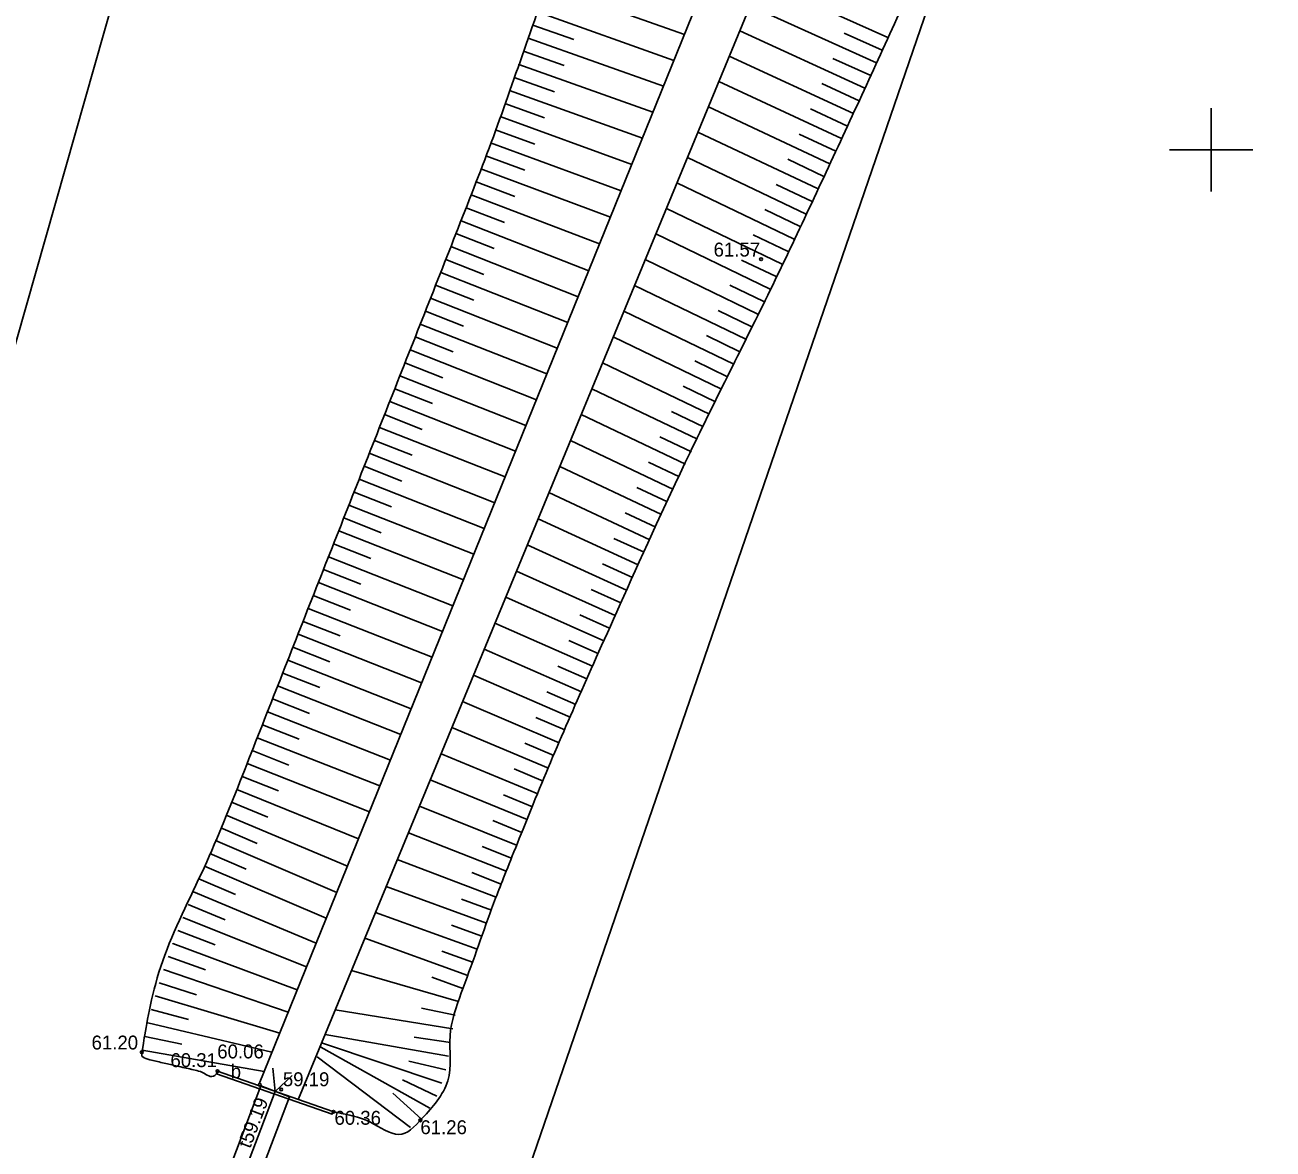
# Model space of a CAD drawing. Extents: x 616607 to 617499, y 408385 to 409695.
# Drawn here: x 617157.32 to 617202.23, y 408964.04 to 409004.5 of the extents above; entities that cross this region are included whole.
import ezdxf

# ---------------------------------------------------------------- set-up
doc = ezdxf.new("R2010")
doc.units = 0
for name, color, linetype in [('BUVE_BDET_####_####_#', 7, 'Continuous'), ('BUVE_BDET_####_TKST_#', 7, 'Continuous'), ('GEOD_ELEM_####_####_#', 7, 'Continuous'), ('HIDG_GRAV_####_####_#', 7, 'Continuous'), ('HIDT_CAUR_####_####_#', 7, 'Continuous'), ('HIDT_CAUR_####_TKST_#', 7, 'Continuous'), ('HIDT_CAUR_KONT_####_#', 7, 'Continuous'), ('HIDT_ELEM_####_####_#', 7, 'Continuous'), ('RAMI_UZMR_####_####_#', 7, 'Continuous'), ('RELJ_AATZ_####_TKST_#', 7, 'Continuous'), ('RELJ_ELEM_####_####_#', 7, 'Continuous'), ('RELJ_NOGA_####_####_#', 7, 'Continuous')]:
    doc.layers.add(name, color=color, linetype=linetype)

# ---------------------------------------------------------------- blocks, each defined once
blk = doc.blocks.new('PKT')
at = {"layer": 'RELJ_ELEM_####_####_#'}
blk.add_circle((0, 0), 0.05, dxfattribs=at)
blk = doc.blocks.new('CAURT')
at = {"layer": 'HIDT_ELEM_####_####_#'}
blk.add_lwpolyline([(0.75, -0.374), (0, 0), (0.75, 0.376)], dxfattribs=at)
blk = doc.blocks.new('KRUSTS')
at = {"layer": 'GEOD_ELEM_####_####_#'}
for p, q in [((0, 1.5), (0, 0)), ((-1.5, 0), (0, 0)), ((0, 0), (0, -1.5)), ((0, 0), (1.5, 0))]:
    blk.add_line(p, q, dxfattribs=at)

msp = doc.modelspace()

# ---------------------------------------------------------------- linework, layer by layer
at = {"layer": 'BUVE_BDET_####_####_#'}
for points in [[(617164.247, 408966.838), (617164.214, 408966.743), (617168.373, 408965.294), (617168.405, 408965.389)], [(617164.247, 408966.838), (617168.405, 408965.389)]]:
    msp.add_lwpolyline(points, dxfattribs=at)
at = {"layer": 'HIDG_GRAV_####_####_#'}
for points in [[(617165.749, 408966.38), (617185.985, 409016.335), (617192.341, 409046.347)], [(617167.163, 408965.849), (617187.78, 409015.761), (617194.535, 409045.934)]]:
    msp.add_lwpolyline(points, dxfattribs=at)
at = {"layer": 'HIDT_CAUR_####_####_#'}
msp.add_lwpolyline([(617166.326, 408966.113), (617162.438, 408955.906)], dxfattribs=at)
at = {"layer": 'HIDT_CAUR_KONT_####_#'}
for p, q in [((617165.812, 408966.309), (617161.924, 408956.101)), ((617166.84, 408965.918), (617162.952, 408955.71))]:
    msp.add_line(p, q, dxfattribs=at)
msp.add_lwpolyline([(617165.812, 408966.309), (617166.84, 408965.918)], dxfattribs=at)
at = {"layer": 'RAMI_UZMR_####_####_#'}
msp.add_lwpolyline([(617101.571, 408748.246), (617213.472, 409074.039), (617215.883, 409140.56), (617165.121, 409241.478), (617252.137, 409353.424), (617269.572, 409425.099), (617332.631, 409510.312), (617439.945, 409622.037), (617425.373, 409635.959), (617242.079, 409440.82), (617216.614, 409355.716), (617136.613, 409246.751), (617191.828, 409115.62), (617145.545, 408952.8)], dxfattribs=at)
at = {"layer": 'RELJ_NOGA_####_####_#'}
for p, q in [((617188.368, 409004.043), (617183.788, 409006.097)), ((617176.101, 409005.904), (617181.047, 409004.146)), ((617187.957, 409003.131), (617183.412, 409005.186)), ((617175.767, 409004.962), (617180.673, 409003.221)), ((617175.599, 409004.491), (617177.065, 409003.971)), ((617175.599, 409004.491), (617175.599, 409004.491)), ((617175.599, 409004.491), (617175.6, 409004.491)), ((617187.543, 409002.221), (617183.037, 409004.278)), ((617175.432, 409004.02), (617175.431, 409004.02)), ((617175.432, 409004.02), (617180.295, 409002.289)), ((617175.432, 409004.02), (617175.433, 409004.019)), ((617188.163, 409003.587), (617186.794, 409004.203)), ((617175.265, 409003.548), (617175.264, 409003.549)), ((617175.265, 409003.548), (617176.717, 409003.032)), ((617175.265, 409003.548), (617175.265, 409003.548)), ((617175.097, 409003.077), (617175.096, 409003.078)), ((617175.097, 409003.077), (617179.917, 409001.354)), ((617175.097, 409003.077), (617175.098, 409003.077)), ((617187.126, 409001.312), (617182.663, 409003.373)), ((617187.751, 409002.676), (617186.393, 409003.293)), ((617174.929, 409002.607), (617174.928, 409002.607)), ((617174.929, 409002.607), (617176.369, 409002.092)), ((617174.929, 409002.607), (617174.929, 409002.606)), ((617174.76, 409002.136), (617174.759, 409002.136)), ((617174.76, 409002.136), (617179.538, 409000.419)), ((617174.76, 409002.136), (617174.761, 409002.136)), ((617186.706, 409000.405), (617182.285, 409002.458)), ((617187.335, 409001.766), (617185.99, 409002.385)), ((617174.59, 409001.666), (617176.017, 409001.15)), ((617174.59, 409001.666), (617174.59, 409001.666)), ((617174.59, 409001.666), (617174.59, 409001.666)), ((617174.42, 409001.196), (617174.419, 409001.196)), ((617174.42, 409001.196), (617179.156, 408999.477)), ((617174.42, 409001.196), (617174.421, 409001.195)), ((617186.282, 408999.499), (617181.911, 409001.552)), ((617186.917, 409000.858), (617185.584, 409001.477)), ((617174.249, 409000.726), (617174.248, 409000.726)), ((617174.249, 409000.726), (617175.662, 409000.207)), ((617174.249, 409000.726), (617174.249, 409000.726)), ((617174.076, 409000.256), (617174.075, 409000.257)), ((617174.076, 409000.256), (617178.769, 408998.522)), ((617174.076, 409000.256), (617174.077, 409000.256)), ((617185.856, 408998.594), (617181.535, 409000.642)), ((617186.495, 408999.952), (617185.176, 409000.568)), ((617173.903, 408999.788), (617173.902, 408999.788)), ((617173.903, 408999.788), (617175.305, 408999.265)), ((617173.903, 408999.788), (617173.903, 408999.787)), ((617185.427, 408997.691), (617181.158, 408999.728)), ((617186.07, 408999.046), (617184.766, 408999.662)), ((617173.728, 408999.319), (617173.727, 408999.319)), ((617173.728, 408999.319), (617178.384, 408997.572)), ((617173.728, 408999.319), (617173.729, 408999.319)), ((617173.551, 408998.851), (617174.943, 408998.323)), ((617173.551, 408998.851), (617173.551, 408998.851)), ((617173.551, 408998.851), (617173.552, 408998.851)), ((617184.995, 408996.789), (617180.78, 408998.813)), ((617185.642, 408998.143), (617184.353, 408998.755)), ((617173.374, 408998.384), (617173.373, 408998.384)), ((617173.374, 408998.384), (617177.999, 408996.62)), ((617173.374, 408998.384), (617173.375, 408998.384)), ((617173.194, 408997.917), (617174.577, 408997.383)), ((617173.194, 408997.917), (617173.194, 408997.917)), ((617173.194, 408997.917), (617173.194, 408997.917)), ((617184.562, 408995.888), (617180.4, 408997.894)), ((617185.211, 408997.24), (617183.939, 408997.849)), ((617173.013, 408997.451), (617173.012, 408997.452)), ((617173.013, 408997.451), (617177.606, 408995.649)), ((617173.013, 408997.451), (617173.014, 408997.451)), ((617172.83, 408996.986), (617174.206, 408996.444)), ((617172.83, 408996.986), (617172.83, 408996.986)), ((617172.83, 408996.986), (617172.83, 408996.986)), ((617184.128, 408994.987), (617180.019, 408996.972)), ((617184.779, 408996.338), (617183.522, 408996.942)), ((617172.647, 408996.521), (617172.646, 408996.521)), ((617172.647, 408996.521), (617177.227, 408994.716)), ((617172.647, 408996.521), (617172.648, 408996.52)), ((617172.464, 408996.055), (617172.463, 408996.056)), ((617172.464, 408996.055), (617173.836, 408995.514)), ((617172.464, 408996.055), (617172.464, 408996.055)), ((617183.693, 408994.087), (617179.638, 408996.049)), ((617184.345, 408995.437), (617183.104, 408996.035)), ((617172.28, 408995.59), (617172.279, 408995.591)), ((617172.28, 408995.59), (617176.852, 408993.789)), ((617172.28, 408995.59), (617172.281, 408995.59)), ((617172.097, 408995.125), (617173.467, 408994.585)), ((617172.097, 408995.125), (617172.097, 408995.125)), ((617172.097, 408995.125), (617172.097, 408995.125)), ((617183.257, 408993.186), (617179.255, 408995.123)), ((617183.911, 408994.537), (617182.686, 408995.128)), ((617171.913, 408994.66), (617171.912, 408994.66)), ((617171.913, 408994.66), (617176.476, 408992.861)), ((617171.913, 408994.66), (617171.914, 408994.66)), ((617171.73, 408994.195), (617173.097, 408993.656)), ((617171.73, 408994.195), (617171.73, 408994.195)), ((617171.73, 408994.195), (617171.73, 408994.195)), ((617182.822, 408992.286), (617178.873, 408994.197)), ((617183.475, 408993.636), (617182.267, 408994.221)), ((617171.547, 408993.73), (617171.546, 408993.73)), ((617171.547, 408993.73), (617176.1, 408991.934)), ((617171.547, 408993.73), (617171.548, 408993.729)), ((617171.363, 408993.265), (617172.728, 408992.726)), ((617171.363, 408993.265), (617171.363, 408993.265)), ((617171.363, 408993.265), (617171.363, 408993.264)), ((617182.386, 408991.386), (617178.489, 408993.267)), ((617183.039, 408992.736), (617181.847, 408993.313)), ((617171.18, 408992.799), (617171.179, 408992.8)), ((617171.18, 408992.799), (617175.725, 408991.007)), ((617171.18, 408992.799), (617171.181, 408992.799)), ((617170.996, 408992.334), (617172.358, 408991.797)), ((617170.996, 408992.334), (617170.996, 408992.334)), ((617170.996, 408992.334), (617170.996, 408992.334)), ((617181.952, 408990.485), (617178.105, 408992.337)), ((617182.604, 408991.836), (617181.427, 408992.406)), ((617170.813, 408991.869), (617170.812, 408991.87)), ((617170.813, 408991.869), (617175.349, 408990.08)), ((617170.813, 408991.869), (617170.814, 408991.869)), ((617170.629, 408991.404), (617171.989, 408990.868)), ((617170.629, 408991.404), (617170.629, 408991.404)), ((617170.629, 408991.404), (617170.63, 408991.404)), ((617181.518, 408989.584), (617177.72, 408991.405)), ((617182.169, 408990.936), (617181.008, 408991.496)), ((617170.446, 408990.939), (617170.445, 408990.939)), ((617170.446, 408990.939), (617174.974, 408989.153)), ((617170.446, 408990.939), (617170.447, 408990.939)), ((617170.262, 408990.474), (617171.619, 408989.938)), ((617170.262, 408990.474), (617170.262, 408990.474)), ((617170.262, 408990.474), (617170.263, 408990.474)), ((617181.087, 408988.682), (617177.335, 408990.475)), ((617181.735, 408990.035), (617180.588, 408990.586)), ((617170.079, 408990.009), (617170.078, 408990.009)), ((617170.079, 408990.009), (617174.598, 408988.226)), ((617170.079, 408990.009), (617170.08, 408990.008)), ((617169.895, 408989.544), (617171.25, 408989.01)), ((617169.895, 408989.544), (617169.895, 408989.544)), ((617169.895, 408989.544), (617169.896, 408989.543)), ((617180.657, 408987.779), (617176.947, 408989.534)), ((617181.303, 408989.133), (617180.17, 408989.674)), ((617169.712, 408989.078), (617169.711, 408989.079)), ((617169.712, 408989.078), (617174.223, 408987.3)), ((617169.712, 408989.078), (617169.713, 408989.078)), ((617169.529, 408988.613), (617169.528, 408988.613)), ((617169.529, 408988.613), (617170.881, 408988.08)), ((617169.529, 408988.613), (617169.529, 408988.613)), ((617180.23, 408986.875), (617176.562, 408988.602)), ((617180.872, 408988.231), (617179.753, 408988.763)), ((617169.345, 408988.148), (617169.344, 408988.148)), ((617169.345, 408988.148), (617173.848, 408986.373)), ((617169.345, 408988.148), (617169.346, 408988.148)), ((617169.162, 408987.683), (617170.511, 408987.151)), ((617169.162, 408987.683), (617169.162, 408987.683)), ((617169.162, 408987.683), (617169.162, 408987.683)), ((617179.806, 408985.969), (617176.174, 408987.664)), ((617180.444, 408987.327), (617179.337, 408987.85)), ((617168.979, 408987.218), (617168.978, 408987.218)), ((617168.979, 408987.218), (617173.473, 408985.448)), ((617168.979, 408987.218), (617168.98, 408987.217)), ((617180.018, 408986.422), (617178.923, 408986.935)), ((617168.796, 408986.752), (617168.795, 408986.753)), ((617168.796, 408986.752), (617170.142, 408986.222)), ((617168.796, 408986.752), (617168.796, 408986.752)), ((617179.386, 408985.062), (617175.785, 408986.721)), ((617168.612, 408986.287), (617168.611, 408986.288)), ((617168.612, 408986.287), (617173.097, 408984.521)), ((617168.612, 408986.287), (617168.613, 408986.287)), ((617179.596, 408985.516), (617178.511, 408986.018)), ((617168.429, 408985.822), (617169.773, 408985.293)), ((617168.429, 408985.822), (617168.429, 408985.822)), ((617168.429, 408985.822), (617168.429, 408985.822)), ((617178.969, 408984.153), (617175.397, 408985.782)), ((617168.246, 408985.357), (617168.245, 408985.357)), ((617168.246, 408985.357), (617172.722, 408983.594)), ((617168.246, 408985.357), (617168.247, 408985.356)), ((617179.177, 408984.607), (617178.101, 408985.1)), ((617168.063, 408984.892), (617168.062, 408984.892)), ((617168.063, 408984.892), (617169.404, 408984.363)), ((617168.063, 408984.892), (617168.063, 408984.891)), ((617178.557, 408983.242), (617175.008, 408984.841)), ((617167.879, 408984.426), (617167.879, 408984.427)), ((617167.879, 408984.426), (617172.347, 408982.668)), ((617167.879, 408984.426), (617167.88, 408984.426)), ((617178.762, 408983.697), (617177.694, 408984.182)), ((617167.696, 408983.961), (617169.035, 408983.434)), ((617167.696, 408983.961), (617167.696, 408983.961)), ((617167.696, 408983.961), (617167.697, 408983.961)), ((617178.148, 408982.329), (617174.62, 408983.901)), ((617167.513, 408983.496), (617167.512, 408983.496)), ((617167.513, 408983.496), (617171.971, 408981.741)), ((617167.513, 408983.496), (617167.514, 408983.495)), ((617178.352, 408982.786), (617177.291, 408983.261)), ((617167.33, 408983.031), (617168.666, 408982.505)), ((617167.33, 408983.031), (617167.33, 408983.031)), ((617167.33, 408983.031), (617167.33, 408983.03)), ((617177.743, 408981.415), (617174.233, 408982.963)), ((617167.147, 408982.565), (617167.146, 408982.566)), ((617167.147, 408982.565), (617171.596, 408980.814)), ((617167.147, 408982.565), (617167.148, 408982.565)), ((617177.945, 408981.872), (617176.889, 408982.34)), ((617166.964, 408982.1), (617168.297, 408981.575)), ((617166.964, 408982.1), (617166.964, 408982.1)), ((617166.964, 408982.1), (617166.964, 408982.1)), ((617177.341, 408980.499), (617173.845, 408982.026)), ((617166.781, 408981.635), (617166.78, 408981.635)), ((617166.781, 408981.635), (617171.22, 408979.887)), ((617166.781, 408981.635), (617166.782, 408981.634)), ((617177.541, 408980.957), (617176.491, 408981.418)), ((617166.598, 408981.17), (617166.597, 408981.17)), ((617166.598, 408981.17), (617167.928, 408980.646)), ((617166.598, 408981.17), (617166.598, 408981.169)), ((617176.942, 408979.582), (617173.459, 408981.09)), ((617166.414, 408980.704), (617166.414, 408980.705)), ((617166.414, 408980.704), (617170.845, 408978.961)), ((617166.414, 408980.704), (617166.415, 408980.704)), ((617177.141, 408980.041), (617176.094, 408980.496)), ((617166.231, 408980.239), (617167.559, 408979.716)), ((617166.231, 408980.239), (617166.231, 408980.239)), ((617166.231, 408980.239), (617166.232, 408980.239)), ((617176.547, 408978.663), (617173.07, 408980.15)), ((617166.048, 408979.774), (617166.047, 408979.774)), ((617166.048, 408979.774), (617170.469, 408978.034)), ((617166.048, 408979.774), (617166.049, 408979.773)), ((617165.865, 408979.308), (617165.865, 408979.309)), ((617165.865, 408979.308), (617167.19, 408978.787)), ((617165.865, 408979.308), (617165.865, 408979.308)), ((617176.157, 408977.743), (617172.68, 408979.205)), ((617176.744, 408979.123), (617175.7, 408979.571)), ((617165.682, 408978.843), (617165.681, 408978.844)), ((617165.682, 408978.843), (617170.094, 408977.107)), ((617165.682, 408978.843), (617165.683, 408978.843)), ((617165.499, 408978.378), (617166.821, 408977.858)), ((617165.499, 408978.378), (617165.499, 408978.378)), ((617165.499, 408978.378), (617165.499, 408978.378)), ((617175.771, 408976.82), (617172.293, 408978.267)), ((617176.352, 408978.203), (617175.309, 408978.645)), ((617165.316, 408977.913), (617165.315, 408977.913)), ((617165.316, 408977.913), (617169.718, 408976.18)), ((617165.316, 408977.913), (617165.317, 408977.912)), ((617165.133, 408977.447), (617165.132, 408977.448)), ((617165.133, 408977.447), (617166.451, 408976.925)), ((617165.133, 408977.447), (617165.133, 408977.447)), ((617175.963, 408977.282), (617174.92, 408977.718)), ((617164.947, 408976.983), (617164.946, 408976.984)), ((617164.947, 408976.983), (617169.323, 408975.205)), ((617164.947, 408976.983), (617164.948, 408976.983)), ((617175.389, 408975.896), (617171.903, 408977.324)), ((617164.757, 408976.521), (617166.067, 408975.978)), ((617164.757, 408976.521), (617164.757, 408976.521)), ((617164.757, 408976.521), (617164.757, 408976.52)), ((617175.579, 408976.358), (617174.535, 408976.791)), ((617164.564, 408976.059), (617164.564, 408976.06)), ((617164.564, 408976.059), (617168.924, 408974.218)), ((617164.564, 408976.059), (617164.565, 408976.059)), ((617175.012, 408974.97), (617171.513, 408976.379)), ((617164.369, 408975.599), (617165.677, 408975.041)), ((617164.369, 408975.599), (617164.369, 408975.599)), ((617164.369, 408975.599), (617164.37, 408975.599)), ((617175.2, 408975.433), (617174.152, 408975.859)), ((617164.173, 408975.139), (617164.172, 408975.14)), ((617164.173, 408975.139), (617168.539, 408973.269)), ((617164.173, 408975.139), (617164.174, 408975.139)), ((617174.64, 408974.042), (617171.118, 408975.423)), ((617163.976, 408974.68), (617163.975, 408974.68)), ((617163.976, 408974.68), (617165.288, 408974.117)), ((617163.976, 408974.68), (617163.976, 408974.68)), ((617174.825, 408974.506), (617173.773, 408974.927)), ((617163.779, 408974.22), (617163.778, 408974.221)), ((617163.779, 408974.22), (617168.166, 408972.346)), ((617163.779, 408974.22), (617163.78, 408974.22)), ((617174.28, 408973.109), (617170.718, 408974.454)), ((617163.583, 408973.76), (617163.582, 408973.76)), ((617163.583, 408973.76), (617164.902, 408973.2)), ((617163.583, 408973.76), (617163.583, 408973.76)), ((617174.458, 408973.576), (617173.397, 408973.986)), ((617163.388, 408973.299), (617163.387, 408973.3)), ((617163.388, 408973.299), (617167.804, 408971.453)), ((617163.388, 408973.299), (617163.389, 408973.299)), ((617173.933, 408972.171), (617170.319, 408973.489)), ((617174.105, 408972.64), (617173.028, 408973.037)), ((617163.197, 408972.838), (617163.196, 408972.838)), ((617163.197, 408972.838), (617164.526, 408972.293)), ((617163.197, 408972.838), (617163.197, 408972.838)), ((617173.592, 408971.231), (617169.931, 408972.55)), ((617163.009, 408972.374), (617163.008, 408972.375)), ((617163.009, 408972.374), (617167.457, 408970.598)), ((617163.009, 408972.374), (617163.009, 408972.374)), ((617173.762, 408971.701), (617172.671, 408972.096)), ((617162.825, 408971.909), (617162.824, 408971.909)), ((617162.825, 408971.909), (617164.162, 408971.387)), ((617162.825, 408971.909), (617162.825, 408971.909)), ((617173.253, 408970.29), (617169.551, 408971.63)), ((617162.646, 408971.442), (617162.645, 408971.443)), ((617162.646, 408971.442), (617167.122, 408969.77)), ((617162.646, 408971.442), (617162.647, 408971.442)), ((617173.423, 408970.76), (617172.318, 408971.158)), ((617162.474, 408970.973), (617163.819, 408970.489)), ((617162.474, 408970.973), (617162.474, 408970.973)), ((617162.474, 408970.973), (617162.474, 408970.973)), ((617162.309, 408970.501), (617162.308, 408970.501)), ((617162.309, 408970.501), (617166.798, 408968.97)), ((617162.309, 408970.501), (617162.31, 408970.501)), ((617172.921, 408969.347), (617169.069, 408970.462)), ((617173.082, 408969.82), (617171.967, 408970.227)), ((617162.153, 408970.026), (617162.152, 408970.026)), ((617162.153, 408970.026), (617163.499, 408969.593)), ((617162.153, 408970.026), (617162.153, 408970.026)), ((617162.006, 408969.548), (617162.005, 408969.548)), ((617162.006, 408969.548), (617166.491, 408968.213)), ((617162.006, 408969.548), (617162.007, 408969.548)), ((617161.87, 408969.067), (617163.213, 408968.704)), ((617161.87, 408969.067), (617161.87, 408969.067)), ((617161.87, 408969.067), (617161.87, 408969.067)), ((617172.714, 408968.369), (617168.486, 408969.051)), ((617172.802, 408968.861), (617171.585, 408969.107)), ((617161.747, 408968.582), (617161.746, 408968.583)), ((617161.747, 408968.582), (617166.211, 408967.521)), ((617161.747, 408968.582), (617161.748, 408968.582)), ((617161.638, 408968.094), (617161.637, 408968.094)), ((617161.638, 408968.094), (617162.966, 408967.816)), ((617161.638, 408968.094), (617161.638, 408968.094)), ((617172.56, 408967.381), (617168.12, 408968.164)), ((617172.639, 408967.875), (617171.328, 408968.071)), ((617161.544, 408967.603), (617161.543, 408967.604)), ((617161.544, 408967.603), (617165.932, 408966.834)), ((617161.544, 408967.603), (617161.545, 408967.603)), ((617171.893, 408965.512), (617167.97, 408967.708)), ((617172.326, 408966.41), (617167.995, 408967.862)), ((617161.814, 408967.26), (617161.814, 408967.261)), ((617161.814, 408967.26), (617161.814, 408967.26)), ((617162.299, 408967.139), (617162.298, 408967.138)), ((617162.299, 408967.139), (617162.299, 408967.14)), ((617162.786, 408967.028), (617162.786, 408967.028)), ((617162.786, 408967.028), (617162.786, 408967.028)), ((617171.192, 408964.82), (617167.841, 408967.353)), ((617172.461, 408966.891), (617171.131, 408967.207)), ((617163.274, 408966.916), (617163.273, 408966.915)), ((617163.274, 408966.916), (617163.274, 408966.917)), ((617163.751, 408966.773), (617163.751, 408966.772)), ((617163.751, 408966.773), (617163.751, 408966.773)), ((617164.214, 408966.743), (617164.213, 408966.744)), ((617164.214, 408966.743), (617164.214, 408966.743)), ((617172.139, 408965.946), (617170.901, 408966.534)), ((617171.588, 408965.116), (617170.556, 408966.05)), ((617169.736, 408964.995), (617169.737, 408964.996))]:
    msp.add_line(p, q, dxfattribs=at)
for points in [[(617164.214, 408966.743), (617164.067, 408966.559), (617163.746, 408966.808), (617163.516, 408966.861), (617163.258, 408966.92), (617163, 408966.979), (617162.742, 408967.038), (617162.506, 408967.092), (617162.27, 408967.145), (617162.033, 408967.199), (617161.839, 408967.244), (617161.499, 408967.338), (617161.53, 408967.523), (617162.076, 408970.795), (617163.848, 408974.182), (617165.139, 408977.462), (617166.432, 408980.748), (617167.724, 408984.034), (617169.019, 408987.319), (617170.314, 408990.606), (617171.612, 408993.892), (617172.906, 408997.179), (617174.2, 409000.463), (617175.346, 409003.8), (617176.537, 409007.126), (617179.936, 409016.621), (617183.209, 409026.15), (617185.744, 409035.924), (617186.657, 409039.444), (617186.852, 409043.096), (617187.532, 409046.664), (617188.191, 409050.122), (617189.04, 409053.52), (617189.932, 409056.942), (617189.98, 409057.126), (617190.012, 409057.369), (617190.199, 409057.442), (617190.492, 409057.556), (617190.793, 409057.447), (617191.088, 409057.419), (617191.386, 409057.391), (617191.684, 409057.369), (617191.981, 409057.328), (617192.587, 409057.244), (617193.186, 409057.135), (617193.777, 409056.97), (617195.009, 409056.627), (617196.209, 409056.219), (617197.396, 409055.759), (617198.619, 409055.285), (617199.811, 409054.744), (617201.035, 409054.276), (617202.236, 409053.817), (617203.458, 409053.413), (617204.671, 409052.991), (617204.777, 409052.954), (617204.889, 409052.983), (617204.996, 409052.903), (617205.146, 409052.79), (617205.251, 409052.619), (617205.213, 409052.483), (617205.152, 409052.266), (617205.006, 409052.028), (617204.832, 409051.838), (617204.408, 409051.373), (617203.987, 409050.962), (617203.555, 409050.533), (617202.561, 409049.55), (617201.563, 409048.573), (617200.565, 409047.597), (617200.116, 409047.158), (617199.367, 409046.94), (617199.151, 409046.35), (617199.035, 409046.033), (617198.919, 409045.717), (617198.803, 409045.4)], [(617198.803, 409045.4), (617198.615, 409042.755), (617198.427, 409040.111), (617198.238, 409037.467), (617197.787, 409031.121), (617196.45, 409024.852), (617194.315, 409018.79), (617192.146, 409012.632), (617189.639, 409006.739), (617186.922, 409000.869), (617184.173, 408994.931), (617181.194, 408989.114), (617178.515, 408983.149), (617177.185, 408980.188), (617175.902, 408977.208), (617174.699, 408974.191), (617174.102, 408972.692), (617173.577, 408971.168), (617173.022, 408969.656), (617172.469, 408968.151), (617172.801, 408966.435), (617171.55, 408965.074), (617170.839, 408964.299), (617169.714, 408965.108), (617168.821, 408965.3), (617168.683, 408965.329), (617168.544, 408965.359), (617168.405, 408965.389)]]:
    msp.add_open_spline(points, degree=3, dxfattribs=at)

# ---------------------------------------------------------------- block references
at = {"layer": 'GEOD_ELEM_####_####_#'}
msp.add_blockref('KRUSTS', (617200, 409000), dxfattribs=at)
at = {"layer": 'HIDT_ELEM_####_####_#', "rotation": 69.14931087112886}
msp.add_blockref('CAURT', (617166.326, 408966.113), dxfattribs=at)
at = {"layer": 'RELJ_ELEM_####_####_#'}
for p in [(617183.806, 408996.063), (617161.53, 408967.523), (617164.247, 408966.838), (617165.774, 408966.35), (617166.542, 408966.178), (617168.424, 408965.378), (617171.55, 408965.074)]:
    msp.add_blockref('PKT', p, dxfattribs=at)

# ---------------------------------------------------------------- texts
at = {"layer": 'BUVE_BDET_####_TKST_#'}
msp.add_text('b', height=0.5, dxfattribs=at).set_placement((617164.727, 408966.583))
at = {"layer": 'HIDT_CAUR_####_TKST_#'}
msp.add_text('t59.19', height=0.5, rotation=69.1493, dxfattribs=at).set_placement((617165.427, 408964.034))
at = {"layer": 'RELJ_AATZ_####_TKST_#'}
for s, p in [('61.57', (617182.099, 408996.161)), ('61.20', (617159.72, 408967.622)), ('60.31', (617162.558, 408966.988)), ('60.06', (617164.242, 408967.301)), ('59.19', (617166.603, 408966.301)), ('60.36', (617168.459, 408964.913)), ('61.26', (617171.55, 408964.574))]:
    msp.add_text(s, height=0.5, dxfattribs=at).set_placement(p)

doc.saveas('drawing.dxf')
